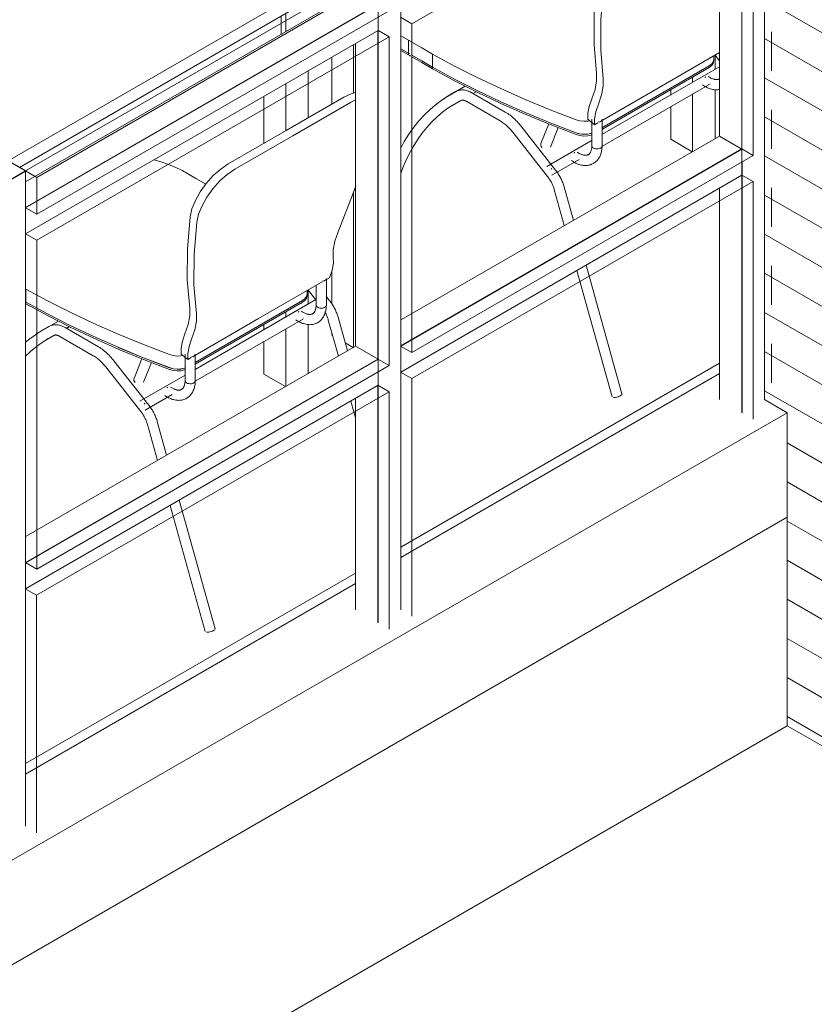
# Model space of a CAD drawing. Header units: metres. Extents: x -33 to 126, y -29 to 31.
# Tile 317 of 656: x 62.39 to 63.63, y -8.13 to -6.59. Entities that reach past the tile are written whole.
import ezdxf

# ---------------------------------------------------------------- set-up
doc = ezdxf.new("R2010")
doc.units = ezdxf.units.M
for name, color, linetype, lineweight in [('A-DETL-THIN', 151, 'Continuous', 18), ('A-GLAZ-CURT', 52, 'Continuous', 18), ('A-GLAZ-CWMG', 51, 'Continuous', 18), ('A-WALL', 113, 'Continuous', 18), ('A-WALL-PATT', 111, 'Continuous', 35), ('I-FURN', 30, 'Continuous', 18)]:
    doc.layers.add(name, color=color, linetype=linetype, lineweight=lineweight)

# ---------------------------------------------------------------- blocks, each defined once
blk = doc.blocks.new('Painel do sistema - Envidraçado-V200-PERSPECTIVA GERAL')
at = {"layer": 'A-GLAZ-CURT', "lineweight": 9}
for p, q in [((-11.3581, -6.8474), (-11.3758, -6.8372)), ((-11.3758, -6.8376), (-11.3758, -7.2087)), ((-11.3581, -6.8474), (-11.892, -7.1556)), ((-11.3581, -7.2189), (-11.3581, -6.8474)), ((-11.892, -7.1556), (-11.9097, -7.1454)), ((-11.892, -7.1556), (-11.892, -7.5271))]:
    blk.add_line(p, q, dxfattribs=at)
blk = doc.blocks.new('Painel do sistema - Envidraçado-V201-PERSPECTIVA GERAL')
at = {"layer": 'A-GLAZ-CURT', "lineweight": 9}
for p, q in [((-12.5142, -7.5149), (-13.0658, -7.8333)), ((-12.5142, -7.5149), (-12.5319, -7.5047)), ((-12.5319, -7.5051), (-12.5319, -7.8762)), ((-12.5142, -7.8864), (-12.5142, -7.5149)), ((-13.0658, -7.8333), (-13.0835, -7.8231)), ((-13.0658, -7.8333), (-13.0658, -8.2048))]:
    blk.add_line(p, q, dxfattribs=at)
blk = doc.blocks.new('Montante retangular - 50 x 150 mm-V203-PERSPECTIVA GERAL')
at = {"layer": 'A-GLAZ-CWMG', "lineweight": 9}
for p, q in [((-11.9093, -7.1252), (-11.9093, -7.5171)), ((-11.9447, -7.1456), (-11.9447, -7.166)), ((-11.9447, -7.166), (-11.9447, -7.5375)), ((-11.98, -7.5171), (-11.98, -7.1865))]:
    blk.add_line(p, q, dxfattribs=at)
blk = doc.blocks.new('Painel do sistema - Envidraçado-165820-PERSPECTIVA GERAL')
at = {"layer": 'A-GLAZ-CURT', "lineweight": 9}
for p, q in [((-12.737, 4.3019), (-13.2708, 3.9936)), ((-12.737, 4.3019), (-12.7547, 4.3121)), ((-12.7547, 4.3117), (-12.7547, 3.7977)), ((-12.737, 3.7875), (-12.737, 4.3019)), ((-13.2708, 3.9936), (-13.2885, 4.0038)), ((-13.2708, 3.9936), (-13.2708, 3.4792)), ((-12.7547, 3.7977), (-13.2882, 3.4896)), ((-12.7547, 3.7977), (-12.737, 3.7875)), ((-13.2708, 3.4792), (-12.737, 3.7875)), ((-13.2708, 3.4792), (-13.2885, 3.4894))]:
    blk.add_line(p, q, dxfattribs=at)
blk = doc.blocks.new('Painel do sistema - Envidraçado-165823-PERSPECTIVA GERAL')
at = {"layer": 'A-GLAZ-CURT', "lineweight": 9}
for p, q in [((-13.3062, 3.9732), (-13.3239, 3.9834)), ((-13.3239, 3.983), (-13.3239, 3.469)), ((-13.3062, 3.9732), (-13.8577, 3.6548)), ((-13.3062, 3.4588), (-13.3062, 3.9732)), ((-13.8577, 3.6548), (-13.8754, 3.665)), ((-13.8577, 3.6548), (-13.8577, 3.1404)), ((-13.3239, 3.469), (-13.8751, 3.1508)), ((-13.3239, 3.469), (-13.3062, 3.4588)), ((-13.8577, 3.1404), (-13.3062, 3.4588)), ((-13.8577, 3.1404), (-13.8754, 3.1506))]:
    blk.add_line(p, q, dxfattribs=at)
blk = doc.blocks.new('Montante retangular - 50 x 150 mm-V206-PERSPECTIVA GERAL')
at = {"layer": 'A-GLAZ-CWMG', "lineweight": 9}
for p, q in [((-11.3401, -7.1885), (-11.3401, -6.7966)), ((-11.3754, -6.8374), (-11.3754, -6.817)), ((-11.3754, -7.2089), (-11.3754, -6.8374)), ((-11.4108, -7.1885), (-11.4108, -6.8578))]:
    blk.add_line(p, q, dxfattribs=at)
blk = doc.blocks.new('Montante retangular - 50 x 150 mm-165977-PERSPECTIVA GERAL')
at = {"layer": 'A-GLAZ-CWMG', "lineweight": 9}
for p, q in [((-9.0455, 6.4735), (-9.0455, 5.9183)), ((-9.0809, 6.4531), (-9.0809, 6.4327)), ((-9.0809, 6.4327), (-9.0809, 5.8983)), ((-9.1162, 5.9387), (-9.1162, 6.4123))]:
    blk.add_line(p, q, dxfattribs=at)
blk = doc.blocks.new('Painel do sistema - Envidraçado-V191-PERSPECTIVA GERAL')
at = {"layer": 'A-GLAZ-CURT'}
for p, q in [((-7.7024, -4.0625), (-8.2539, -4.3809)), ((-7.6847, -4.0727), (-7.7024, -4.0625)), ((-8.2362, -4.3912), (-7.6847, -4.0727)), ((-8.2539, -4.3809), (-8.2362, -4.3912))]:
    blk.add_line(p, q, dxfattribs=at)
at = {"layer": 'A-GLAZ-CURT', "lineweight": 9}
for p, q in [((-7.7024, -4.0625), (-7.7024, -4.1203)), ((-7.6847, -4.1305), (-7.6847, -4.0727)), ((-7.7024, -4.1203), (-8.2536, -4.4385)), ((-7.7024, -4.1203), (-7.6847, -4.1305)), ((-8.2362, -4.4489), (-7.6847, -4.1305)), ((-8.2362, -4.3912), (-8.2362, -4.4489)), ((-8.2362, -4.4489), (-8.2539, -4.4387))]:
    blk.add_line(p, q, dxfattribs=at)
blk = doc.blocks.new('Montante retangular - 50 x 150 mm-165978-PERSPECTIVA GERAL')
at = {"layer": 'A-GLAZ-CWMG', "lineweight": 9}
for p, q in [((-8.4763, 6.247), (-8.4763, 6.8022)), ((-8.5117, 6.7614), (-8.5117, 6.7818)), ((-8.5117, 6.227), (-8.5117, 6.7614)), ((-8.547, 6.2674), (-8.547, 6.7409))]:
    blk.add_line(p, q, dxfattribs=at)
blk = doc.blocks.new('Montante retangular - 50 x 150 mm-V159-PERSPECTIVA GERAL')
at = {"layer": 'A-GLAZ-CWMG', "lineweight": 25}
for p, q in [((-9.0809, 6.5721), (-9.1162, 6.5517)), ((-9.0455, 6.5517), (-9.0809, 6.5721)), ((-9.1162, 6.5517), (-9.0809, 6.5313)), ((-9.0809, 6.5313), (-9.0455, 6.5517))]:
    blk.add_line(p, q, dxfattribs=at)
at = {"layer": 'A-GLAZ-CWMG', "lineweight": 9}
for p, q in [((-9.1162, 6.5113), (-9.1162, 6.5517)), ((-9.0455, 6.5517), (-9.0455, 6.4735)), ((-9.0809, 6.5313), (-9.0809, 6.5119)), ((-9.1162, 6.4939), (-9.1162, 6.5113)), ((-9.0809, 6.5113), (-9.0809, 6.4535))]:
    blk.add_line(p, q, dxfattribs=at)
blk = doc.blocks.new('Montante retangular - 50 x 150 mm-V195-PERSPECTIVA GERAL')
at = {"layer": 'A-GLAZ-CWMG', "lineweight": 9}
for p, q in [((-8.8405, -4.737), (-8.3243, -4.4389)), ((-8.3243, -4.4389), (-8.2889, -4.4594)), ((-8.2889, -4.4594), (-8.8405, -4.7778)), ((-8.2889, -4.4594), (-8.2889, -4.4794)), ((-8.2889, -4.4794), (-8.2889, -4.5002)), ((-8.2889, -4.5002), (-8.8405, -4.8186)), ((-8.8405, -4.8186), (-8.8405, -4.7778))]:
    blk.add_line(p, q, dxfattribs=at)
blk = doc.blocks.new('Montante retangular - 50 x 150 mm-V213-PERSPECTIVA GERAL')
at = {"layer": 'A-GLAZ-CWMG', "lineweight": 9}
for p, q in [((-12.4951, -7.4022), (-11.98, -7.1048)), ((-11.98, -7.1048), (-11.9447, -7.1252)), ((-11.9447, -7.1252), (-12.4962, -7.4436)), ((-11.9447, -7.1252), (-11.9447, -7.1452)), ((-11.9447, -7.1466), (-11.9447, -7.166)), ((-11.9447, -7.166), (-12.4962, -7.4845)), ((-12.4962, -7.4845), (-12.4962, -7.4436))]:
    blk.add_line(p, q, dxfattribs=at)
blk = doc.blocks.new('Montante retangular - 50 x 150 mm-V165-PERSPECTIVA GERAL')
at = {"layer": 'A-GLAZ-CWMG', "lineweight": 9}
for p, q in [((-9.0444, 5.9802), (-8.547, 6.2674)), ((-8.547, 6.2674), (-8.5117, 6.247)), ((-8.5117, 6.247), (-9.0455, 5.9387)), ((-8.5117, 6.247), (-8.5117, 6.227)), ((-8.5117, 6.227), (-8.5117, 6.2061)), ((-8.5117, 6.2061), (-9.0455, 5.8979)), ((-9.0455, 5.8979), (-9.0455, 5.9387))]:
    blk.add_line(p, q, dxfattribs=at)
blk = doc.blocks.new('mesa 2 lugares moderna1 - mesa 4 lugares moderna 2-V562-PERSPECTIVA GERAL')
at = {"layer": 'I-FURN', "lineweight": 9}
for p, q in [((-11.9094, -6.6192), (-11.8971, -6.6261)), ((-11.9831, -6.633), (-11.9831, -6.709)), ((-11.8971, -6.6261), (-11.8971, -6.6465)), ((-12.0172, -6.7261), (-12.0172, -6.6527)), ((-11.9094, -6.6396), (-11.8971, -6.6465)), ((-11.8971, -6.6465), (-11.9094, -6.6397)), ((-11.8971, -6.6491), (-11.9094, -6.6422)), ((-11.8951, -6.6477), (-11.8971, -6.6465)), ((-11.8971, -6.6465), (-11.8951, -6.6476)), ((-11.8971, -6.6471), (-11.8971, -6.6491)), ((-11.8594, -6.6685), (-11.8594, -6.648)), ((-11.4952, -6.6943), (-11.4108, -6.6456)), ((-11.4193, -6.6552), (-11.4193, -6.6505)), ((-11.4177, -6.6495), (-11.4108, -6.6583)), ((-11.4175, -6.6715), (-11.4175, -6.6497)), ((-11.8594, -6.671), (-11.8594, -6.6685)), ((-11.8253, -6.6869), (-11.8594, -6.6685)), ((-11.5946, -6.763), (-11.4266, -6.666)), ((-11.4266, -6.6661), (-11.5946, -6.7631)), ((-11.4108, -6.6676), (-11.5946, -6.7738)), ((-11.4266, -6.6687), (-11.5946, -6.7657)), ((-11.4193, -6.6579), (-11.4193, -6.6551)), ((-11.4528, -6.6838), (-11.4528, -6.6924)), ((-11.4336, -6.6843), (-11.4321, -6.6833)), ((-11.8083, -6.6981), (-11.8396, -6.7162)), ((-11.7898, -6.7049), (-11.8253, -6.6869)), ((-11.5946, -6.7922), (-11.4284, -6.6963)), ((-11.5942, -6.7515), (-11.4952, -6.6943)), ((-11.4283, -6.6962), (-11.4252, -6.6944)), ((-11.8235, -6.7066), (-11.8323, -6.7117)), ((-11.7458, -6.7385), (-11.798, -6.7083)), ((-11.7964, -6.7097), (-11.7912, -6.7067)), ((-11.7529, -6.7223), (-11.7898, -6.7049)), ((-11.4869, -6.7119), (-11.4869, -6.7035)), ((-11.4528, -6.71), (-11.4528, -6.8004)), ((-11.4175, -6.78), (-11.4175, -6.703)), ((-11.8316, -6.73), (-11.8155, -6.7207)), ((-11.8243, -6.7255), (-11.8155, -6.7205)), ((-11.806, -6.7222), (-11.7538, -6.7524)), ((-11.4869, -6.7812), (-11.4869, -6.7297)), ((-11.6753, -6.7555), (-11.7147, -6.7392)), ((-11.667, -6.8296), (-11.7216, -6.7601)), ((-11.6778, -6.757), (-11.6901, -6.7877)), ((-11.6753, -6.7554), (-11.6348, -6.771)), ((-11.6348, -6.7711), (-11.6753, -6.7555)), ((-11.6164, -6.7499), (-11.606, -6.7583)), ((-11.6103, -6.7498), (-11.6103, -6.7915)), ((-11.606, -6.7583), (-11.6009, -6.7553)), ((-11.5983, -6.7538), (-11.5954, -6.7522)), ((-11.5943, -6.7916), (-11.5943, -6.7498)), ((-11.7342, -6.77), (-11.6795, -6.8395)), ((-11.6752, -6.7937), (-11.6629, -6.7629)), ((-11.6329, -6.7717), (-11.6348, -6.7711)), ((-11.629, -6.7727), (-11.6316, -6.7721)), ((-11.6229, -6.7734), (-11.629, -6.7727)), ((-11.6168, -6.7732), (-11.6229, -6.7734)), ((-11.6111, -6.7719), (-11.6168, -6.7732)), ((-11.6099, -6.7826), (-11.6809, -6.8236)), ((-11.4532, -6.8007), (-11.4869, -6.7812)), ((-11.6387, -6.8027), (-11.6372, -6.8017)), ((-11.6729, -6.8375), (-11.6303, -6.8128)), ((-11.9093, -6.8345), (-11.9053, -6.8244)), ((-11.6729, -6.8282), (-11.6741, -6.8265)), ((-11.9831, -6.8632), (-11.9831, -7.1066)), ((-11.6691, -6.8598), (-11.6534, -6.9162)), ((-11.6391, -6.908), (-11.6537, -6.8555)), ((-11.5633, -7.1796), (-11.6195, -6.9783)), ((-12.0172, -7.0385), (-12.0172, -6.9875)), ((-11.6338, -6.9865), (-11.5787, -7.1839)), ((-12.0172, -7.0874), (-12.0172, -7.0831)), ((-11.9836, -7.1068), (-11.9963, -7.0995))]:
    blk.add_line(p, q, dxfattribs=at)
for points in [[(-11.603, -6.6782, 0), (-11.6069, -6.6335, 0), (-11.6067, -6.5857, 0), (-11.6023, -6.5349, 0)], [(-11.5919, -6.5432, 0), (-11.5963, -6.594, 0), (-11.5965, -6.6419, 0), (-11.5926, -6.6865, 0)], [(-11.893, -6.6284, 0), (-11.8951, -6.6272, 0), (-11.8971, -6.6261, 0)], [(-11.8594, -6.648, 0), (-11.8762, -6.6381, 0), (-11.892, -6.629, 0)], [(-11.8971, -6.6491, 0), (-11.8952, -6.6501, 0), (-11.8938, -6.6509, 0)], [(-11.8594, -6.6685, 0), (-11.8762, -6.6586, 0), (-11.892, -6.6494, 0)], [(-11.892, -6.6494, 0), (-11.8762, -6.6586, 0), (-11.8594, -6.6685, 0)], [(-11.892, -6.652, 0), (-11.8763, -6.661, 0), (-11.8594, -6.671, 0)], [(-11.8594, -6.648, 0), (-11.8253, -6.6665, 0), (-11.7898, -6.6844, 0), (-11.7529, -6.7019, 0), (-11.7147, -6.7188, 0), (-11.6753, -6.735, 0), (-11.6348, -6.7506, 0)], [(-11.8594, -6.6685, 0), (-11.8253, -6.6869, 0), (-11.7898, -6.7049, 0), (-11.7529, -6.7223, 0), (-11.7147, -6.7392, 0), (-11.6753, -6.7554, 0)], [(-11.4266, -6.666, 0), (-11.4228, -6.6631, 0), (-11.4204, -6.6597, 0), (-11.4193, -6.6558, 0)], [(-11.4193, -6.6579, 0), (-11.4193, -6.6585, 0), (-11.4204, -6.6624, 0), (-11.4228, -6.6658, 0), (-11.4266, -6.6687, 0)], [(-11.4204, -6.6598, 0), (-11.4228, -6.6632, 0), (-11.4266, -6.6661, 0)], [(-11.6348, -6.7737, 0), (-11.6753, -6.7581, 0), (-11.7147, -6.7418, 0), (-11.7529, -6.7249, 0), (-11.7898, -6.7074, 0), (-11.8253, -6.6895, 0), (-11.8594, -6.671, 0)], [(-11.6105, -6.718, 0), (-11.6054, -6.7033, 0), (-11.6029, -6.6898, 0), (-11.603, -6.6782, 0)], [(-11.4108, -6.6867, 0), (-11.4112, -6.6869, 0), (-11.4117, -6.6871, 0), (-11.4122, -6.6873, 0), (-11.4127, -6.6875, 0), (-11.4133, -6.6876, 0), (-11.4139, -6.6877, 0), (-11.4145, -6.6877, 0), (-11.4152, -6.6877, 0), (-11.4159, -6.6877, 0), (-11.4166, -6.6877, 0), (-11.4174, -6.6876, 0), (-11.4183, -6.6874, 0), (-11.4191, -6.6872, 0), (-11.4201, -6.6869, 0), (-11.421, -6.6866, 0), (-11.422, -6.6862, 0), (-11.423, -6.6858, 0), (-11.424, -6.6853, 0), (-11.425, -6.6848, 0), (-11.4261, -6.6842, 0), (-11.4271, -6.6835, 0), (-11.4281, -6.6829, 0)], [(-11.5926, -6.6865, 0), (-11.5925, -6.6982, 0), (-11.595, -6.7116, 0), (-11.6, -6.7263, 0)], [(-11.4119, -6.7035, 0), (-11.4135, -6.7037, 0), (-11.4151, -6.7037, 0), (-11.4167, -6.7037, 0), (-11.4184, -6.7036, 0), (-11.42, -6.7034, 0), (-11.4216, -6.703, 0), (-11.4232, -6.7027, 0), (-11.4248, -6.7022, 0), (-11.4264, -6.7017, 0), (-11.428, -6.7011, 0), (-11.4296, -6.7004, 0), (-11.4312, -6.6996, 0), (-11.4327, -6.6988, 0), (-11.4342, -6.6979, 0), (-11.4358, -6.697, 0), (-11.4371, -6.6961, 0)], [(-11.8323, -6.7117, 0), (-11.8429, -6.7183, 0), (-11.8531, -6.7257, 0), (-11.8629, -6.7339, 0), (-11.8721, -6.7427, 0), (-11.8808, -6.7522, 0), (-11.889, -6.7624, 0), (-11.8967, -6.7732, 0), (-11.9038, -6.7847, 0), (-11.9093, -6.7948, 0)], [(-11.8384, -6.7158, 0), (-11.8396, -6.7162, 0), (-11.8405, -6.717, 0), (-11.8411, -6.7182, 0)], [(-11.8235, -6.7066, 0), (-11.8223, -6.706, 0), (-11.8211, -6.7054, 0), (-11.8198, -6.7049, 0), (-11.8185, -6.7046, 0), (-11.8172, -6.7043, 0), (-11.8158, -6.7041, 0), (-11.8145, -6.7039, 0), (-11.8131, -6.7039, 0), (-11.8118, -6.7039, 0), (-11.8104, -6.704, 0), (-11.8091, -6.7042, 0), (-11.8078, -6.7045, 0), (-11.8065, -6.7048, 0), (-11.8052, -6.7052, 0), (-11.8039, -6.7056, 0), (-11.8026, -6.7061, 0), (-11.8013, -6.7066, 0), (-11.8, -6.7073, 0), (-11.7988, -6.7079, 0), (-11.798, -6.7083, 0)], [(-11.8243, -6.7255, 0), (-11.834, -6.7316, 0), (-11.8433, -6.7384, 0), (-11.8522, -6.7458, 0), (-11.8607, -6.7539, 0), (-11.8687, -6.7626, 0), (-11.8762, -6.772, 0), (-11.8833, -6.782, 0), (-11.89, -6.7927, 0), (-11.8961, -6.804, 0), (-11.9017, -6.8158, 0), (-11.9053, -6.8244, 0)], [(-11.8155, -6.7205, 0), (-11.8153, -6.7203, 0), (-11.815, -6.7202, 0), (-11.8148, -6.7201, 0), (-11.8145, -6.7201, 0), (-11.8142, -6.72, 0), (-11.8139, -6.7199, 0), (-11.8135, -6.7199, 0), (-11.8131, -6.7199, 0), (-11.8127, -6.7199, 0), (-11.8122, -6.72, 0), (-11.8117, -6.72, 0), (-11.8111, -6.7201, 0), (-11.8105, -6.7203, 0), (-11.8099, -6.7204, 0), (-11.8093, -6.7207, 0), (-11.8086, -6.7209, 0), (-11.8079, -6.7212, 0), (-11.8072, -6.7216, 0), (-11.8065, -6.7219, 0), (-11.806, -6.7222, 0)], [(-11.6164, -6.7499, 0), (-11.6165, -6.7405, 0), (-11.6145, -6.7297, 0), (-11.6105, -6.718, 0)], [(-11.6, -6.7263, 0), (-11.6041, -6.7381, 0), (-11.6061, -6.7489, 0), (-11.606, -6.7583, 0)], [(-11.7458, -6.7385, 0), (-11.7438, -6.7397, 0), (-11.7419, -6.7409, 0), (-11.74, -6.7422, 0), (-11.7382, -6.7436, 0), (-11.7363, -6.7451, 0), (-11.7345, -6.7466, 0), (-11.7327, -6.7482, 0), (-11.7309, -6.7498, 0), (-11.7291, -6.7516, 0), (-11.7274, -6.7534, 0), (-11.7257, -6.7552, 0), (-11.7241, -6.7571, 0), (-11.7225, -6.759, 0), (-11.7216, -6.7601, 0)], [(-11.7538, -6.7524, 0), (-11.7523, -6.7532, 0), (-11.7508, -6.7542, 0), (-11.7494, -6.7552, 0), (-11.7479, -6.7563, 0), (-11.7464, -6.7575, 0), (-11.7449, -6.7587, 0), (-11.7434, -6.76, 0), (-11.742, -6.7614, 0), (-11.7405, -6.7628, 0), (-11.7391, -6.7643, 0), (-11.7377, -6.7659, 0), (-11.7363, -6.7675, 0), (-11.7349, -6.7691, 0), (-11.7342, -6.77, 0)], [(-11.6348, -6.7506, 0), (-11.629, -6.7522, 0), (-11.6229, -6.7529, 0), (-11.6168, -6.7526, 0), (-11.6138, -6.7521, 0)], [(-11.6003, -6.7543, 0), (-11.5983, -6.7538, 0), (-11.5967, -6.7531, 0)], [(-11.5967, -6.7531, 0), (-11.5954, -6.7521, 0), (-11.5946, -6.751, 0)], [(-11.6348, -6.771, 0), (-11.629, -6.7726, 0), (-11.6229, -6.7733, 0), (-11.6168, -6.7731, 0), (-11.6111, -6.7718, 0)], [(-11.6111, -6.7746, 0), (-11.6168, -6.7758, 0), (-11.6229, -6.776, 0), (-11.629, -6.7753, 0), (-11.6348, -6.7737, 0)], [(-11.6883, -6.794, 0), (-11.6895, -6.7925, 0), (-11.6902, -6.7908, 0), (-11.6904, -6.7892, 0), (-11.69, -6.7877, 0)], [(-11.6158, -6.8051, 0), (-11.6154, -6.8048, 0), (-11.615, -6.8045, 0), (-11.6146, -6.8042, 0), (-11.6142, -6.8038, 0), (-11.6138, -6.8034, 0), (-11.6134, -6.8029, 0), (-11.6131, -6.8024, 0), (-11.6127, -6.8018, 0), (-11.6124, -6.8012, 0), (-11.612, -6.8005, 0), (-11.6117, -6.7997, 0), (-11.6114, -6.7989, 0), (-11.6112, -6.7981, 0), (-11.611, -6.7971, 0), (-11.6108, -6.7962, 0), (-11.6106, -6.7951, 0), (-11.6105, -6.7941, 0), (-11.6104, -6.7929, 0), (-11.6103, -6.7918, 0), (-11.6103, -6.7914, 0)], [(-11.5967, -6.7949, 0), (-11.5983, -6.7956, 0), (-11.6003, -6.7961, 0), (-11.6023, -6.7962, 0), (-11.6044, -6.796, 0), (-11.6063, -6.7955, 0), (-11.608, -6.7948, 0), (-11.6093, -6.7938, 0), (-11.6101, -6.7927, 0), (-11.6103, -6.7915, 0), (-11.6103, -6.7914, 0)], [(-11.6078, -6.8189, 0), (-11.6065, -6.8181, 0), (-11.6052, -6.8171, 0), (-11.6039, -6.8161, 0), (-11.6028, -6.815, 0), (-11.6017, -6.8138, 0), (-11.6007, -6.8125, 0), (-11.5997, -6.8112, 0), (-11.5989, -6.8098, 0), (-11.5981, -6.8084, 0), (-11.5974, -6.8069, 0), (-11.5968, -6.8054, 0), (-11.5962, -6.8039, 0), (-11.5958, -6.8023, 0), (-11.5953, -6.8006, 0), (-11.595, -6.799, 0), (-11.5947, -6.7973, 0), (-11.5946, -6.7956, 0), (-11.5944, -6.7939, 0), (-11.5943, -6.7921, 0), (-11.5943, -6.7916, 0)], [(-11.5943, -6.7916, 0), (-11.5946, -6.7928, 0), (-11.5954, -6.7939, 0), (-11.5967, -6.7949, 0)], [(-11.6158, -6.8051, 0), (-11.6163, -6.8053, 0), (-11.6167, -6.8055, 0), (-11.6172, -6.8057, 0), (-11.6178, -6.8058, 0), (-11.6183, -6.806, 0), (-11.6189, -6.8061, 0), (-11.6195, -6.8061, 0), (-11.6202, -6.8061, 0), (-11.6209, -6.8061, 0), (-11.6217, -6.8061, 0), (-11.6225, -6.8059, 0), (-11.6233, -6.8058, 0), (-11.6242, -6.8056, 0), (-11.6251, -6.8053, 0), (-11.6261, -6.805, 0), (-11.627, -6.8046, 0), (-11.628, -6.8042, 0), (-11.629, -6.8037, 0), (-11.6301, -6.8032, 0), (-11.6311, -6.8026, 0), (-11.6322, -6.8019, 0), (-11.6332, -6.8013, 0)], [(-11.6078, -6.8189, 0), (-11.6093, -6.8197, 0), (-11.6107, -6.8203, 0), (-11.6122, -6.8209, 0), (-11.6138, -6.8213, 0), (-11.6154, -6.8217, 0), (-11.617, -6.8219, 0), (-11.6186, -6.8221, 0), (-11.6202, -6.8221, 0), (-11.6218, -6.8221, 0), (-11.6234, -6.822, 0), (-11.6251, -6.8217, 0), (-11.6267, -6.8214, 0), (-11.6283, -6.8211, 0), (-11.6299, -6.8206, 0), (-11.6315, -6.8201, 0), (-11.6331, -6.8194, 0), (-11.6347, -6.8188, 0), (-11.6362, -6.818, 0), (-11.6378, -6.8172, 0), (-11.6393, -6.8163, 0), (-11.6408, -6.8154, 0), (-11.6422, -6.8145, 0)], [(-11.6691, -6.8598, 0), (-11.6695, -6.8585, 0), (-11.6699, -6.8573, 0), (-11.6703, -6.856, 0), (-11.6708, -6.8547, 0), (-11.6713, -6.8535, 0), (-11.6719, -6.8522, 0), (-11.6725, -6.8509, 0), (-11.6731, -6.8496, 0), (-11.6737, -6.8484, 0), (-11.6744, -6.8471, 0), (-11.6751, -6.8459, 0), (-11.6759, -6.8447, 0), (-11.6766, -6.8435, 0), (-11.6774, -6.8424, 0), (-11.6782, -6.8412, 0), (-11.6791, -6.8401, 0), (-11.6795, -6.8395, 0)], [(-11.6537, -6.8555, 0), (-11.6542, -6.8539, 0), (-11.6547, -6.8522, 0), (-11.6553, -6.8506, 0), (-11.6559, -6.8489, 0), (-11.6566, -6.8473, 0), (-11.6573, -6.8457, 0), (-11.658, -6.844, 0), (-11.6588, -6.8424, 0), (-11.6596, -6.8409, 0), (-11.6605, -6.8393, 0), (-11.6614, -6.8378, 0), (-11.6623, -6.8362, 0), (-11.6633, -6.8347, 0), (-11.6643, -6.8333, 0), (-11.6653, -6.8318, 0), (-11.6663, -6.8304, 0), (-11.667, -6.8296, 0)], [(-11.5658, -7.1824, 0), (-11.5674, -7.1832, 0), (-11.5693, -7.184, 0), (-11.5713, -7.1845, 0), (-11.5733, -7.1849, 0), (-11.5751, -7.185, 0), (-11.5767, -7.185, 0)], [(-11.5635, -7.1792, 0), (-11.5633, -7.1799, 0), (-11.5636, -7.1807, 0), (-11.5645, -7.1815, 0), (-11.5658, -7.1824, 0)]]:
    blk.add_polyline3d(points, dxfattribs=at)
blk = doc.blocks.new('mesa 2 lugares moderna1 - mesa 4 lugares moderna 2-V563-PERSPECTIVA GERAL')
at = {"layer": 'I-FURN', "lineweight": 9}
for p, q in [((-12.5235, -6.8149), (-12.0539, -6.5437)), ((-12.0539, -6.5641), (-12.5059, -6.8251)), ((-12.0963, -6.5993), (-12.0963, -6.5886)), ((-12.0892, -6.5845), (-12.0892, -6.5953)), ((-12.0963, -6.6167), (-12.0963, -6.5993)), ((-12.0892, -6.5953), (-12.0892, -6.6126)), ((-12.0539, -6.7473), (-12.0539, -6.6739)), ((-12.0892, -6.6943), (-12.0892, -6.7677)), ((-12.1233, -6.7874), (-12.1233, -6.714)), ((-12.0887, -6.7674), (-11.9981, -6.7151)), ((-11.9877, -6.7234), (-12.0783, -6.7757)), ((-11.9799, -6.7195), (-11.9877, -6.7234)), ((-12.1792, -6.8197), (-12.0887, -6.7674)), ((-12.0783, -6.7757), (-12.1688, -6.828)), ((-12.1316, -7.0617), (-12.0323, -7.0044)), ((-12.0297, -7.0029), (-12.0267, -7.0012)), ((-12.0257, -7.0406), (-12.0257, -6.9988)), ((-12.0255, -7.0005), (-12.0208, -6.9977)), ((-12.4958, -7.0359), (-12.4958, -7.0155)), ((-12.0557, -7.0227), (-12.0557, -7.0179)), ((-12.0557, -7.0253), (-12.0557, -7.0226)), ((-12.0541, -7.017), (-12.042, -7.0323)), ((-12.0539, -7.0389), (-12.0539, -7.0172)), ((-12.0417, -7.0098), (-12.0417, -7.0405)), ((-12.4958, -7.0384), (-12.4958, -7.0359)), ((-12.4617, -7.0543), (-12.4958, -7.0359)), ((-12.042, -7.032), (-12.231, -7.1412)), ((-12.231, -7.1304), (-12.063, -7.0334)), ((-12.063, -7.0335), (-12.231, -7.1305)), ((-12.063, -7.0362), (-12.231, -7.1331)), ((-12.0205, -7.0337), (-12.0259, -7.0268)), ((-12.4262, -7.0723), (-12.4617, -7.0543)), ((-12.0892, -7.0513), (-12.0892, -7.0598)), ((-12.07, -7.0517), (-12.0685, -7.0507)), ((-12.4447, -7.0655), (-12.476, -7.0836)), ((-12.231, -7.1597), (-12.0616, -7.0619)), ((-12.2306, -7.1189), (-12.1316, -7.0617)), ((-12.0539, -7.1479), (-12.0539, -7.0704)), ((-12.0227, -7.0639), (-12.0069, -7.1203)), ((-11.9926, -7.1121), (-12.0073, -7.0596)), ((-12.4687, -7.0791), (-12.4789, -7.0855)), ((-12.4599, -7.074), (-12.4687, -7.0791)), ((-12.3822, -7.1059), (-12.4344, -7.0758)), ((-12.4328, -7.0771), (-12.4276, -7.0741)), ((-12.3893, -7.0897), (-12.4262, -7.0723)), ((-12.1233, -7.0793), (-12.1233, -7.071)), ((-12.0892, -7.0775), (-12.0892, -7.1678)), ((-12.468, -7.0974), (-12.4518, -7.0881)), ((-12.4607, -7.093), (-12.4519, -7.0879)), ((-12.4424, -7.0896), (-12.3902, -7.1198)), ((-12.1233, -7.1486), (-12.1233, -7.0972)), ((-12.3117, -7.1229), (-12.3511, -7.1067)), ((-12.3034, -7.197), (-12.358, -7.1275)), ((-12.3147, -7.1256), (-12.3264, -7.1552)), ((-12.3117, -7.1229), (-12.2712, -7.1384)), ((-12.2712, -7.1385), (-12.3117, -7.1229)), ((-12.3116, -7.1611), (-12.2993, -7.1303)), ((-12.2528, -7.1173), (-12.2424, -7.1257)), ((-12.2467, -7.1172), (-12.2467, -7.1589)), ((-12.2424, -7.1257), (-12.2373, -7.1228)), ((-12.2347, -7.1213), (-12.2318, -7.1196)), ((-12.2307, -7.159), (-12.2307, -7.1172)), ((-12.3706, -7.1374), (-12.3159, -7.2069)), ((-12.2654, -7.1401), (-12.2712, -7.1385)), ((-12.2593, -7.1409), (-12.2654, -7.1401)), ((-12.2532, -7.1406), (-12.2593, -7.1409)), ((-12.2475, -7.1394), (-12.2532, -7.1406)), ((-12.2463, -7.15), (-12.3173, -7.191)), ((-12.0896, -7.1681), (-12.1233, -7.1486)), ((-12.2751, -7.1701), (-12.2736, -7.1691)), ((-12.3093, -7.1956), (-12.3105, -7.1939)), ((-12.3093, -7.2049), (-12.2667, -7.1803)), ((-11.9873, -7.1907), (-11.98, -7.2169)), ((-12.2755, -7.2754), (-12.2901, -7.2229)), ((-12.3055, -7.2272), (-12.2898, -7.2836)), ((-12.1997, -7.547), (-12.2559, -7.3457)), ((-12.2702, -7.354), (-12.2151, -7.5513))]:
    blk.add_line(p, q, dxfattribs=at)
for points in [[(-11.9981, -6.7151, 0), (-11.9869, -6.7098, 0), (-11.9799, -6.708, 0)], [(-12.2507, -6.8302, 0), (-12.2673, -6.8225, 0), (-12.2841, -6.8164, 0), (-12.2956, -6.8133, 0)], [(-12.2387, -6.9023, 0), (-12.236, -6.8902, 0), (-12.2306, -6.8769, 0), (-12.223, -6.8633, 0), (-12.2135, -6.8501, 0), (-12.2026, -6.838, 0), (-12.191, -6.8277, 0), (-12.1792, -6.8197, 0)], [(-12.2507, -6.8302, 0), (-12.2486, -6.8313, 0), (-12.2466, -6.8325, 0)], [(-12.2466, -6.8325, 0), (-12.2298, -6.8423, 0), (-12.2143, -6.8513, 0)], [(-12.1688, -6.828, 0), (-12.1806, -6.836, 0), (-12.1922, -6.8464, 0), (-12.2031, -6.8585, 0), (-12.2126, -6.8717, 0), (-12.2202, -6.8853, 0), (-12.2255, -6.8985, 0), (-12.2283, -6.9107, 0)], [(-12.0074, -6.926, 0), (-11.9839, -6.8655, 0), (-11.9797, -6.8538, 0)], [(-12.2394, -7.0456, 0), (-12.2433, -7.0009, 0), (-12.2431, -6.9531, 0), (-12.2387, -6.9023, 0)], [(-12.2283, -6.9107, 0), (-12.2327, -6.9614, 0), (-12.2329, -7.0093, 0), (-12.229, -7.0539, 0)], [(-12.0148, -6.9658, 0), (-12.015, -6.9541, 0), (-12.0125, -6.9407, 0), (-12.0074, -6.926, 0)], [(-12.0208, -6.9977, 0), (-12.0167, -6.986, 0), (-12.0147, -6.9752, 0), (-12.0148, -6.9658, 0)], [(-12.0316, -7.0033, 0), (-12.0297, -7.0028, 0), (-12.028, -7.0021, 0)], [(-12.028, -7.0021, 0), (-12.0267, -7.0011, 0), (-12.0259, -7, 0)], [(-12.4958, -7.0155, 0), (-12.4617, -7.0339, 0), (-12.4262, -7.0518, 0), (-12.3893, -7.0693, 0), (-12.3511, -7.0862, 0), (-12.3117, -7.1024, 0), (-12.2712, -7.118, 0)], [(-12.063, -7.0334, 0), (-12.0592, -7.0306, 0), (-12.0568, -7.0271, 0), (-12.0557, -7.0233, 0)], [(-12.4958, -7.0359, 0), (-12.4617, -7.0543, 0), (-12.4262, -7.0723, 0), (-12.3893, -7.0897, 0), (-12.3511, -7.1066, 0), (-12.3117, -7.1229, 0)], [(-12.2712, -7.1411, 0), (-12.3117, -7.1255, 0), (-12.3511, -7.1093, 0), (-12.3893, -7.0923, 0), (-12.4262, -7.0749, 0), (-12.4617, -7.0569, 0), (-12.4958, -7.0384, 0)], [(-12.0557, -7.0253, 0), (-12.0557, -7.026, 0), (-12.0568, -7.0298, 0), (-12.0592, -7.0333, 0), (-12.063, -7.0362, 0)], [(-12.0568, -7.0272, 0), (-12.0592, -7.0307, 0), (-12.063, -7.0335, 0)], [(-12.0073, -7.0596, 0), (-12.0078, -7.058, 0), (-12.0083, -7.0563, 0), (-12.0089, -7.0547, 0), (-12.0095, -7.053, 0), (-12.0101, -7.0514, 0), (-12.0108, -7.0498, 0), (-12.0116, -7.0482, 0), (-12.0124, -7.0466, 0), (-12.0132, -7.045, 0), (-12.014, -7.0434, 0), (-12.0149, -7.0419, 0), (-12.0159, -7.0404, 0), (-12.0168, -7.0389, 0), (-12.0178, -7.0374, 0), (-12.0188, -7.0359, 0), (-12.0199, -7.0345, 0), (-12.0205, -7.0337, 0)], [(-12.2469, -7.0854, 0), (-12.2418, -7.0707, 0), (-12.2393, -7.0573, 0), (-12.2394, -7.0456, 0)], [(-12.229, -7.0539, 0), (-12.2289, -7.0656, 0), (-12.2314, -7.0791, 0), (-12.2364, -7.0937, 0)], [(-12.0472, -7.0541, 0), (-12.0476, -7.0543, 0), (-12.0481, -7.0545, 0), (-12.0486, -7.0547, 0), (-12.0491, -7.0549, 0), (-12.0497, -7.055, 0), (-12.0502, -7.0551, 0), (-12.0509, -7.0551, 0), (-12.0516, -7.0552, 0), (-12.0523, -7.0552, 0), (-12.053, -7.0551, 0), (-12.0538, -7.055, 0), (-12.0547, -7.0548, 0), (-12.0555, -7.0546, 0), (-12.0565, -7.0544, 0), (-12.0574, -7.054, 0), (-12.0584, -7.0537, 0), (-12.0594, -7.0532, 0), (-12.0604, -7.0527, 0), (-12.0614, -7.0522, 0), (-12.0625, -7.0516, 0), (-12.0635, -7.0509, 0), (-12.0645, -7.0503, 0)], [(-12.0472, -7.0541, 0), (-12.0467, -7.0538, 0), (-12.0463, -7.0535, 0), (-12.0459, -7.0532, 0), (-12.0455, -7.0528, 0), (-12.0451, -7.0524, 0), (-12.0448, -7.0519, 0), (-12.0444, -7.0514, 0), (-12.044, -7.0508, 0), (-12.0437, -7.0502, 0), (-12.0434, -7.0495, 0), (-12.0431, -7.0488, 0), (-12.0428, -7.048, 0), (-12.0425, -7.0471, 0), (-12.0423, -7.0462, 0), (-12.0421, -7.0452, 0), (-12.0419, -7.0442, 0), (-12.0418, -7.0431, 0), (-12.0417, -7.042, 0), (-12.0417, -7.0408, 0), (-12.0417, -7.0405, 0)], [(-12.028, -7.0439, 0), (-12.0297, -7.0446, 0), (-12.0316, -7.0451, 0), (-12.0337, -7.0452, 0), (-12.0357, -7.0451, 0), (-12.0377, -7.0446, 0), (-12.0393, -7.0438, 0), (-12.0406, -7.0428, 0), (-12.0414, -7.0417, 0), (-12.0417, -7.0405, 0), (-12.0417, -7.0405, 0)], [(-12.0392, -7.068, 0), (-12.0378, -7.0671, 0), (-12.0365, -7.0661, 0), (-12.0353, -7.0651, 0), (-12.0341, -7.064, 0), (-12.033, -7.0628, 0), (-12.032, -7.0616, 0), (-12.0311, -7.0602, 0), (-12.0302, -7.0589, 0), (-12.0294, -7.0574, 0), (-12.0287, -7.056, 0), (-12.0281, -7.0544, 0), (-12.0276, -7.0529, 0), (-12.0271, -7.0513, 0), (-12.0267, -7.0497, 0), (-12.0264, -7.048, 0), (-12.0261, -7.0463, 0), (-12.0259, -7.0446, 0), (-12.0258, -7.0429, 0), (-12.0257, -7.0412, 0), (-12.0257, -7.0406, 0)], [(-12.0257, -7.0406, 0), (-12.0259, -7.0418, 0), (-12.0267, -7.0429, 0), (-12.028, -7.0439, 0)], [(-12.0227, -7.0639, 0), (-12.0231, -7.0627, 0), (-12.0235, -7.0614, 0), (-12.0239, -7.0601, 0), (-12.0244, -7.0589, 0), (-12.0249, -7.0576, 0), (-12.0254, -7.0563, 0), (-12.026, -7.055, 0), (-12.0267, -7.0538, 0), (-12.0273, -7.0525, 0), (-12.028, -7.0513, 0)], [(-12.0392, -7.068, 0), (-12.0406, -7.0687, 0), (-12.0421, -7.0694, 0), (-12.0436, -7.0699, 0), (-12.0451, -7.0704, 0), (-12.0467, -7.0707, 0), (-12.0483, -7.071, 0), (-12.0499, -7.0711, 0), (-12.0515, -7.0712, 0), (-12.0531, -7.0711, 0), (-12.0548, -7.071, 0), (-12.0564, -7.0708, 0), (-12.058, -7.0705, 0), (-12.0596, -7.0701, 0), (-12.0612, -7.0696, 0), (-12.0628, -7.0691, 0), (-12.0644, -7.0685, 0), (-12.066, -7.0678, 0), (-12.0676, -7.067, 0), (-12.0691, -7.0662, 0), (-12.0706, -7.0654, 0), (-12.0722, -7.0644, 0), (-12.0735, -7.0635, 0)], [(-12.4793, -7.0858, 0), (-12.4895, -7.0932, 0), (-12.4962, -7.0987, 0)], [(-12.4748, -7.0832, 0), (-12.476, -7.0836, 0), (-12.4769, -7.0844, 0), (-12.4775, -7.0857, 0)], [(-12.4599, -7.074, 0), (-12.4587, -7.0734, 0), (-12.4575, -7.0728, 0), (-12.4562, -7.0724, 0), (-12.4549, -7.072, 0), (-12.4536, -7.0717, 0), (-12.4522, -7.0715, 0), (-12.4509, -7.0714, 0), (-12.4495, -7.0713, 0), (-12.4482, -7.0714, 0), (-12.4468, -7.0715, 0), (-12.4455, -7.0716, 0), (-12.4442, -7.0719, 0), (-12.4429, -7.0722, 0), (-12.4415, -7.0726, 0), (-12.4403, -7.073, 0), (-12.439, -7.0735, 0), (-12.4377, -7.0741, 0), (-12.4364, -7.0747, 0), (-12.4352, -7.0753, 0), (-12.4344, -7.0758, 0)], [(-12.2528, -7.1173, 0), (-12.2529, -7.108, 0), (-12.2509, -7.0972, 0), (-12.2469, -7.0854, 0)], [(-12.4607, -7.093, 0), (-12.4704, -7.099, 0), (-12.4789, -7.1052, 0)], [(-12.4519, -7.0879, 0), (-12.4517, -7.0878, 0), (-12.4514, -7.0877, 0), (-12.4512, -7.0876, 0), (-12.4509, -7.0875, 0), (-12.4506, -7.0874, 0), (-12.4503, -7.0874, 0), (-12.4499, -7.0873, 0), (-12.4495, -7.0873, 0), (-12.4491, -7.0873, 0), (-12.4486, -7.0874, 0), (-12.4481, -7.0874, 0), (-12.4475, -7.0875, 0), (-12.4469, -7.0877, 0), (-12.4463, -7.0879, 0), (-12.4457, -7.0881, 0), (-12.445, -7.0883, 0), (-12.4443, -7.0886, 0), (-12.4436, -7.089, 0), (-12.4429, -7.0894, 0), (-12.4424, -7.0896, 0)], [(-12.2364, -7.0937, 0), (-12.2405, -7.1055, 0), (-12.2425, -7.1163, 0), (-12.2424, -7.1257, 0)], [(-12.4797, -7.1058, 0), (-12.4886, -7.1132, 0), (-12.4962, -7.1205, 0)], [(-12.3822, -7.1059, 0), (-12.3802, -7.1071, 0), (-12.3783, -7.1083, 0), (-12.3764, -7.1096, 0), (-12.3746, -7.111, 0), (-12.3727, -7.1125, 0), (-12.3709, -7.114, 0), (-12.3691, -7.1156, 0), (-12.3673, -7.1173, 0), (-12.3655, -7.119, 0), (-12.3638, -7.1208, 0), (-12.3621, -7.1226, 0), (-12.3605, -7.1245, 0), (-12.3589, -7.1265, 0), (-12.358, -7.1275, 0)], [(-12.3902, -7.1198, 0), (-12.3887, -7.1207, 0), (-12.3872, -7.1216, 0), (-12.3858, -7.1226, 0), (-12.3843, -7.1237, 0), (-12.3828, -7.1249, 0), (-12.3813, -7.1261, 0), (-12.3798, -7.1274, 0), (-12.3784, -7.1288, 0), (-12.3769, -7.1302, 0), (-12.3755, -7.1317, 0), (-12.3741, -7.1333, 0), (-12.3727, -7.1349, 0), (-12.3713, -7.1365, 0), (-12.3706, -7.1374, 0)], [(-12.2712, -7.118, 0), (-12.2654, -7.1196, 0), (-12.2593, -7.1203, 0), (-12.2532, -7.1201, 0), (-12.2502, -7.1195, 0)], [(-12.2367, -7.1217, 0), (-12.2347, -7.1212, 0), (-12.2331, -7.1205, 0)], [(-12.2331, -7.1205, 0), (-12.2318, -7.1195, 0), (-12.231, -7.1184, 0)], [(-12.2712, -7.1384, 0), (-12.2654, -7.1401, 0), (-12.2593, -7.1408, 0), (-12.2532, -7.1405, 0), (-12.2475, -7.1393, 0)], [(-12.2475, -7.142, 0), (-12.2532, -7.1432, 0), (-12.2593, -7.1435, 0), (-12.2654, -7.1428, 0), (-12.2712, -7.1411, 0)], [(-12.3247, -7.1614, 0), (-12.3259, -7.1599, 0), (-12.3266, -7.1583, 0), (-12.3268, -7.1566, 0), (-12.3264, -7.1551, 0)], [(-12.2522, -7.1725, 0), (-12.2518, -7.1722, 0), (-12.2514, -7.1719, 0), (-12.251, -7.1716, 0), (-12.2506, -7.1712, 0), (-12.2502, -7.1708, 0), (-12.2498, -7.1703, 0), (-12.2495, -7.1698, 0), (-12.2491, -7.1692, 0), (-12.2488, -7.1686, 0), (-12.2484, -7.1679, 0), (-12.2481, -7.1672, 0), (-12.2478, -7.1664, 0), (-12.2476, -7.1655, 0), (-12.2474, -7.1646, 0), (-12.2472, -7.1636, 0), (-12.247, -7.1626, 0), (-12.2469, -7.1615, 0), (-12.2468, -7.1604, 0), (-12.2467, -7.1592, 0), (-12.2467, -7.1588, 0)], [(-12.2331, -7.1623, 0), (-12.2347, -7.163, 0), (-12.2367, -7.1635, 0), (-12.2387, -7.1636, 0), (-12.2408, -7.1634, 0), (-12.2427, -7.163, 0), (-12.2444, -7.1622, 0), (-12.2457, -7.1612, 0), (-12.2465, -7.1601, 0), (-12.2467, -7.1589, 0), (-12.2467, -7.1588, 0)], [(-12.2442, -7.1863, 0), (-12.2429, -7.1855, 0), (-12.2416, -7.1845, 0), (-12.2403, -7.1835, 0), (-12.2391, -7.1824, 0), (-12.2381, -7.1812, 0), (-12.237, -7.1799, 0), (-12.2361, -7.1786, 0), (-12.2353, -7.1773, 0), (-12.2345, -7.1758, 0), (-12.2338, -7.1744, 0), (-12.2332, -7.1728, 0), (-12.2326, -7.1713, 0), (-12.2321, -7.1697, 0), (-12.2317, -7.1681, 0), (-12.2314, -7.1664, 0), (-12.2311, -7.1647, 0), (-12.2309, -7.163, 0), (-12.2308, -7.1613, 0), (-12.2307, -7.1596, 0), (-12.2307, -7.159, 0)], [(-12.2307, -7.159, 0), (-12.231, -7.1602, 0), (-12.2318, -7.1613, 0), (-12.2331, -7.1623, 0)], [(-12.2522, -7.1725, 0), (-12.2527, -7.1727, 0), (-12.2531, -7.1729, 0), (-12.2536, -7.1731, 0), (-12.2542, -7.1733, 0), (-12.2547, -7.1734, 0), (-12.2553, -7.1735, 0), (-12.2559, -7.1735, 0), (-12.2566, -7.1736, 0), (-12.2573, -7.1735, 0), (-12.2581, -7.1735, 0), (-12.2589, -7.1734, 0), (-12.2597, -7.1732, 0), (-12.2606, -7.173, 0), (-12.2615, -7.1727, 0), (-12.2625, -7.1724, 0), (-12.2634, -7.1721, 0), (-12.2644, -7.1716, 0), (-12.2654, -7.1711, 0), (-12.2665, -7.1706, 0), (-12.2675, -7.17, 0), (-12.2686, -7.1693, 0), (-12.2696, -7.1687, 0)], [(-12.2442, -7.1863, 0), (-12.2456, -7.1871, 0), (-12.2471, -7.1878, 0), (-12.2486, -7.1883, 0), (-12.2502, -7.1888, 0), (-12.2518, -7.1891, 0), (-12.2533, -7.1894, 0), (-12.255, -7.1895, 0), (-12.2566, -7.1896, 0), (-12.2582, -7.1895, 0), (-12.2598, -7.1894, 0), (-12.2614, -7.1892, 0), (-12.2631, -7.1889, 0), (-12.2647, -7.1885, 0), (-12.2663, -7.188, 0), (-12.2679, -7.1875, 0), (-12.2695, -7.1869, 0), (-12.271, -7.1862, 0), (-12.2726, -7.1854, 0), (-12.2742, -7.1846, 0), (-12.2757, -7.1837, 0), (-12.2772, -7.1828, 0), (-12.2786, -7.1819, 0)], [(-12.3055, -7.2272, 0), (-12.3059, -7.226, 0), (-12.3063, -7.2247, 0), (-12.3067, -7.2234, 0), (-12.3072, -7.2222, 0), (-12.3077, -7.2209, 0), (-12.3083, -7.2196, 0), (-12.3089, -7.2183, 0), (-12.3095, -7.2171, 0), (-12.3101, -7.2158, 0), (-12.3108, -7.2146, 0), (-12.3115, -7.2133, 0), (-12.3123, -7.2121, 0), (-12.313, -7.211, 0), (-12.3138, -7.2098, 0), (-12.3146, -7.2086, 0), (-12.3155, -7.2075, 0), (-12.3159, -7.2069, 0)], [(-12.2901, -7.2229, 0), (-12.2906, -7.2213, 0), (-12.2911, -7.2196, 0), (-12.2917, -7.218, 0), (-12.2923, -7.2163, 0), (-12.293, -7.2147, 0), (-12.2937, -7.2131, 0), (-12.2944, -7.2115, 0), (-12.2952, -7.2099, 0), (-12.296, -7.2083, 0), (-12.2969, -7.2067, 0), (-12.2978, -7.2052, 0), (-12.2987, -7.2037, 0), (-12.2997, -7.2022, 0), (-12.3007, -7.2007, 0), (-12.3017, -7.1992, 0), (-12.3027, -7.1978, 0), (-12.3034, -7.197, 0)], [(-12.1999, -7.5467, 0), (-12.1997, -7.5473, 0), (-12.2, -7.5481, 0), (-12.2009, -7.549, 0), (-12.2022, -7.5498, 0)], [(-12.2022, -7.5498, 0), (-12.2038, -7.5507, 0), (-12.2057, -7.5514, 0), (-12.2077, -7.5519, 0), (-12.2097, -7.5523, 0), (-12.2115, -7.5525, 0), (-12.2131, -7.5524, 0)]]:
    blk.add_polyline3d(points, dxfattribs=at)

msp = doc.modelspace()

# ---------------------------------------------------------------- hatches: boundary and pattern name
at = {"layer": 'A-WALL-PATT', "lineweight": 9}
h = msp.add_hatch(dxfattribs=at)
h.set_pattern_fill('FP_29', color=256, style=0, pattern_type=2)
h.set_pattern_definition([(330, (-63.715, -38.591), (-0.000346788, 0.061399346), []), (90, (-63.715, -38.591), (-0.08, 0.107), [0.061, -0.061])])
h.paths.add_polyline_path([(64.0844, -7.9846), (64.0844, -6.4693), (63.5541, -6.1632), (63.5541, -7.1885), (63.5895, -7.2089), (63.5895, -7.6988)], flags=0)
h.paths.add_polyline_path([(63.4834, -6.1632), (63.5188, -6.1427), (63.4834, -6.1223), (63.4834, -6.1476)], flags=0)

# ---------------------------------------------------------------- linework, layer by layer
at = {"layer": 'A-DETL-THIN', "lineweight": 9}
msp.add_line((60.8035, -9.3073), (63.5895, -7.6988), dxfattribs=at)
at = {"layer": 'A-WALL', "lineweight": 9}
for p, q in [((62.9849, -7.4192), (63.4834, -7.1313)), ((62.9849, -7.4355), (63.4834, -7.1477)), ((63.5895, -7.2089), (63.5541, -7.1885)), ((63.5895, -7.2089), (60.8035, -8.8174)), ((63.5895, -7.6988), (63.5895, -7.2089)), ((63.5895, -7.3722), (60.8035, -8.9807)), ((62.398, -7.758), (62.9142, -7.46)), ((62.398, -7.7743), (62.9142, -7.4763)), ((60.8035, -9.3073), (63.5895, -7.6988)), ((63.5895, -7.6988), (64.1905, -8.0458))]:
    msp.add_line(p, q, dxfattribs=at)

# ---------------------------------------------------------------- block references
at = {"layer": 'A-GLAZ-CURT', "lineweight": 9}
for name, p in [('Painel do sistema - Envidraçado-165820-PERSPECTIVA GERAL', (76.2731, -10.594)), ('Painel do sistema - Envidraçado-V191-PERSPECTIVA GERAL', (70.6516, -2.4495)), ('Painel do sistema - Envidraçado-165823-PERSPECTIVA GERAL', (76.2731, -10.594)), ('Painel do sistema - Envidraçado-V200-PERSPECTIVA GERAL', (74.8942, 0)), ('Painel do sistema - Envidraçado-V201-PERSPECTIVA GERAL', (75.4811, 0.3388))]:
    msp.add_blockref(name, p, dxfattribs=at)
at = {"layer": 'A-GLAZ-CWMG', "lineweight": 9}
for name, p in [('Montante retangular - 50 x 150 mm-165978-PERSPECTIVA GERAL', (72.0304, -13.0435)), ('Montante retangular - 50 x 150 mm-V195-PERSPECTIVA GERAL', (71.2385, -2.1106)), ('Montante retangular - 50 x 150 mm-165977-PERSPECTIVA GERAL', (72.0304, -13.0435)), ('Montante retangular - 50 x 150 mm-V165-PERSPECTIVA GERAL', (72.0304, -13.0435)), ('Montante retangular - 50 x 150 mm-V206-PERSPECTIVA GERAL', (74.8942, 0)), ('Montante retangular - 50 x 150 mm-V159-PERSPECTIVA GERAL', (71.4435, -13.3824)), ('Montante retangular - 50 x 150 mm-165977-PERSPECTIVA GERAL', (71.4435, -13.3824)), ('Montante retangular - 50 x 150 mm-V213-PERSPECTIVA GERAL', (74.8942, 0)), ('Montante retangular - 50 x 150 mm-V203-PERSPECTIVA GERAL', (74.8942, 0)), ('Montante retangular - 50 x 150 mm-V203-PERSPECTIVA GERAL', (74.3073, -0.3388))]:
    msp.add_blockref(name, p, dxfattribs=at)
at = {"layer": 'I-FURN', "lineweight": 9}
for name in ['mesa 2 lugares moderna1 - mesa 4 lugares moderna 2-V562-PERSPECTIVA GERAL', 'mesa 2 lugares moderna1 - mesa 4 lugares moderna 2-V563-PERSPECTIVA GERAL']:
    msp.add_blockref(name, (74.8942, 0), dxfattribs=at)

doc.saveas('drawing.dxf')
